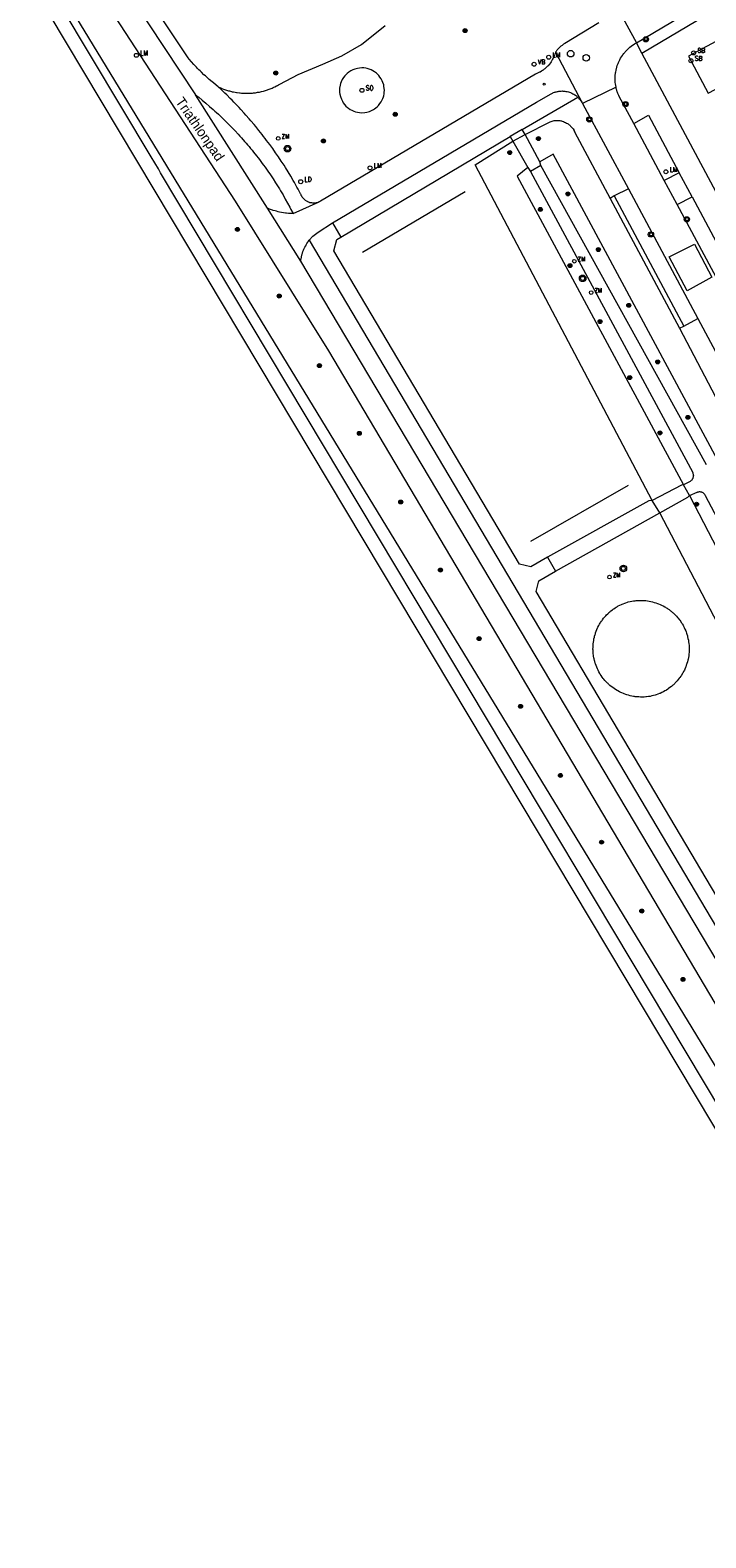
# Model space of a CAD drawing. Header units: metres. Extents: x 138165 to 154469, y 480134 to 494189.
# Tile 755 of 1056: x 145337 to 145422, y 488327 to 488517. Entities that reach past the tile are written whole.
import ezdxf

# ---------------------------------------------------------------- set-up
doc = ezdxf.new("R2010")
doc.units = ezdxf.units.M
doc.header["$LTSCALE"] = 0.001
doc.header["$MEASUREMENT"] = 0
for name, color, linetype, lineweight in [('Level 5', 7, 'Continuous', 0), ('TOP-L-terrein schutting raster hek leuning', 7, 'Continuous', 0), ('TOP-L-topo objecten punt', 7, 'Continuous', 0), ('TOP-L-topo objecten vlak', 7, 'Continuous', 0), ('TOP-T-topo huisnummering naamgeving', 7, 'Continuous', 0)]:
    doc.layers.add(name, color=color, linetype=linetype, lineweight=lineweight)
doc.styles.add('Style-INTL_ISO', font='INTL_ISO.shx')
doc.styles.add('Style-STANDARD', font='STANDARD.shx')

# ---------------------------------------------------------------- blocks, each defined once
blk = doc.blocks.new('24')
at = {"layer": 'TOP-L-topo objecten punt', "color": 7, "linetype": 'Continuous', "lineweight": 0}
for radius in [0.025, 0.0182, 0.0115, 0.005]:
    blk.add_circle((0, 0), radius, dxfattribs=at)
blk = doc.blocks.new('304')
at = {"layer": 'TOP-L-topo objecten punt', "color": 7, "linetype": 'Continuous', "lineweight": 0}
blk.add_circle((0, 0), 0.0225, dxfattribs=at)
at = {"layer": 'TOP-L-topo objecten punt', "color": 7, "linetype": 'Continuous', "lineweight": 0, "style": 'Style-STANDARD'}
blk.add_text('ZM', height=0.054, dxfattribs=at).set_placement((0.043, 0))
blk = doc.blocks.new('129')
at = {"layer": 'TOP-L-topo objecten punt', "color": 7, "linetype": 'Continuous', "lineweight": 0}
blk.add_circle((0, 0), 0.025, dxfattribs=at)
at = {"layer": 'TOP-L-topo objecten punt', "color": 7, "linetype": 'Continuous', "lineweight": 0, "style": 'Style-STANDARD'}
blk.add_text('SO', height=0.06, dxfattribs=at).set_placement((0.0483, 0))
blk = doc.blocks.new('*U13')
at = {"layer": 'Level 5', "color": 7, "linetype": 'Continuous', "lineweight": 0}
blk.add_circle((0, 0), 0.0415, dxfattribs=at)
blk = doc.blocks.new('150')
at = {"layer": 'Level 5', "color": 7, "linetype": 'Continuous', "lineweight": 0}
blk.add_blockref('*U13', (0, 0), dxfattribs=at)
blk = doc.blocks.new('39')
at = {"layer": 'TOP-L-topo objecten punt', "color": 7, "linetype": 'Continuous', "lineweight": 0}
for p, q in [((0.0175, 0.0175), (-0.0175, 0.0175)), ((-0.0175, 0.0175), (-0.0175, -0.0175)), ((0.0175, 0.0175), (0.0175, -0.0175)), ((0.0175, -0.0175), (-0.0175, -0.0175))]:
    blk.add_line(p, q, dxfattribs=at)
blk.add_circle((0, 0), 0.0332, dxfattribs=at)
blk = doc.blocks.new('121')
at = {"layer": 'TOP-L-topo objecten punt', "color": 7, "linetype": 'Continuous', "lineweight": 0}
blk.add_circle((0, 0), 0.025, dxfattribs=at)
at = {"layer": 'TOP-L-topo objecten punt', "color": 7, "linetype": 'Continuous', "lineweight": 0, "style": 'Style-STANDARD'}
blk.add_text('LD', height=0.06, dxfattribs=at).set_placement((0.0483, 0))
blk = doc.blocks.new('10')
at = {"layer": 'TOP-L-topo objecten punt', "linetype": 'Continuous', "lineweight": 0}
blk.add_circle((0, 0), 0.0125, dxfattribs=at)
blk = doc.blocks.new('16')
at = {"layer": 'TOP-L-topo objecten punt', "color": 7, "linetype": 'Continuous', "lineweight": 0}
blk.add_circle((0, 0), 0.025, dxfattribs=at)
at = {"layer": 'TOP-L-topo objecten punt', "color": 7, "linetype": 'Continuous', "lineweight": 0, "style": 'Style-STANDARD'}
blk.add_text('LM', height=0.06, dxfattribs=at).set_placement((0.0483, 0))
blk = doc.blocks.new('175')
at = {"layer": 'TOP-L-topo objecten punt', "color": 7, "linetype": 'Continuous', "lineweight": 0}
blk.add_circle((0, 0), 0.025, dxfattribs=at)
at = {"layer": 'TOP-L-topo objecten punt', "color": 7, "linetype": 'Continuous', "lineweight": 0, "style": 'Style-STANDARD'}
blk.add_text('SB', height=0.06, dxfattribs=at).set_placement((0.0483, 0))
blk = doc.blocks.new('14')
at = {"layer": 'TOP-L-topo objecten punt', "color": 7, "linetype": 'Continuous', "lineweight": 0}
blk.add_circle((0, 0), 0.025, dxfattribs=at)
at = {"layer": 'TOP-L-topo objecten punt', "color": 7, "linetype": 'Continuous', "lineweight": 0, "style": 'Style-STANDARD'}
blk.add_text('VB', height=0.06, dxfattribs=at).set_placement((0.0483, 0))
blk = doc.blocks.new('27')
at = {"layer": 'TOP-L-topo objecten punt', "color": 7, "linetype": 'Continuous', "lineweight": 0}
for radius in [0.0415, 0.025]:
    blk.add_circle((0, 0), radius, dxfattribs=at)

msp = doc.modelspace()

# ---------------------------------------------------------------- linework, layer by layer
at = {"layer": 'TOP-L-terrein schutting raster hek leuning', "flags": 128}
for points in [[(145379.19, 488488.98), (145392.13, 488496.66)], [(145400.41, 488452.57), (145412.72, 488459.63)]]:
    msp.add_lwpolyline(points, dxfattribs=at)
at = {"layer": 'TOP-L-topo objecten vlak', "flags": 128}
for points in [[(145413.72, 488515.4), (145551.8, 488597.22)], [(145414.4, 488514.07), (145546.72, 488592.56)], [(145327.2, 488557.47), (145327.7, 488556.57), (145328.19, 488555.67), (145328.69, 488554.77), (145329.2, 488553.88), (145329.71, 488552.99), (145330.22, 488552.1), (145330.74, 488551.22), (145331.27, 488550.34), (145331.8, 488549.46), (145332.34, 488548.58), (145332.88, 488547.71), (145339.33, 488537.59), (145341.36, 488534.42), (145350.23, 488520.76), (145358.1, 488508.85)], [(145338.26, 488532.81), (145345.47, 488522.51), (145363.11, 488495.42), (145374.9, 488476.56), (145428.02, 488386.81)], [(145333.2, 488529.81), (145339.64, 488519.06), (145434.35, 488360.61), (145511.39, 488230.72), (145519.14, 488217.67)], [(145520.85, 488218.69), (145513.08, 488231.72), (145473.33, 488298.43), (145435.89, 488361.53), (145353.72, 488499), (145353.46, 488499.5), (145352.52, 488501), (145341.18, 488519.97), (145334.75, 488530.73)], [(145335.42, 488531.12), (145341.94, 488520.42), (145509.27, 488245.9), (145509.44, 488245.47), (145509.8, 488244.62), (145510.17, 488243.76), (145510.36, 488243.34), (145510.74, 488242.49), (145510.93, 488242.07), (145511.32, 488241.22), (145511.71, 488240.39), (145512.12, 488239.55), (145512.32, 488239.13), (145512.53, 488238.72), (145512.95, 488237.89), (145513.37, 488237.06), (145513.8, 488236.24), (145514.02, 488235.83), (145514.24, 488235.42), (145522.48, 488219.65)], [(145360.96, 488509.86), (145360.73, 488510.05), (145360.38, 488510.33), (145360.2, 488510.47), (145359.86, 488510.77), (145359.69, 488510.92), (145359.36, 488511.22), (145359.19, 488511.37), (145358.87, 488511.68), (145358.71, 488511.84), (145358.55, 488512), (145358.39, 488512.16), (145358.23, 488512.32), (145357.92, 488512.65), (145357.62, 488512.98), (145357.32, 488513.32), (145357.18, 488513.49), (145350.09, 488524.23)], [(145411.52, 488519.38), (145413.72, 488515.4)], [(145360.96, 488509.86), (145361.19, 488509.75), (145361.31, 488509.7), (145361.42, 488509.65), (145361.66, 488509.56), (145361.9, 488509.47), (145362.02, 488509.43), (145362.15, 488509.39), (145362.27, 488509.35), (145362.39, 488509.32), (145362.64, 488509.26), (145362.76, 488509.23), (145362.89, 488509.2), (145363.14, 488509.15), (145363.27, 488509.13), (145363.39, 488509.11), (145363.65, 488509.08), (145363.77, 488509.07), (145363.9, 488509.05), (145364.16, 488509.04), (145364.28, 488509.03), (145364.41, 488509.03), (145364.54, 488509.03), (145364.67, 488509.03), (145364.92, 488509.03), (145365.18, 488509.05), (145365.31, 488509.06), (145365.43, 488509.07), (145365.69, 488509.1), (145365.94, 488509.15), (145366.07, 488509.17), (145366.19, 488509.19), (145366.32, 488509.22), (145366.44, 488509.25), (145366.69, 488509.31), (145366.93, 488509.38), (145367.06, 488509.42), (145367.18, 488509.46), (145367.3, 488509.5), (145367.42, 488509.54), (145367.54, 488509.59), (145367.66, 488509.64), (145367.78, 488509.69), (145367.89, 488509.74), (145368.01, 488509.79), (145368.12, 488509.84), (145368.35, 488509.96), (145368.47, 488510.02), (145368.58, 488510.08), (145368.74, 488510.18), (145371.08, 488511.38), (145374.17, 488512.69), (145376.55, 488513.76), (145379.04, 488515.18), (145382.02, 488517.56)], [(145408.98, 488517.89), (145404.66, 488515.29), (145404.52, 488515.2), (145404.45, 488515.16), (145404.38, 488515.11), (145404.32, 488515.06), (145404.25, 488515.02), (145404.18, 488514.96), (145404.12, 488514.91), (145404.06, 488514.86), (145403.94, 488514.75), (145403.83, 488514.63), (145403.72, 488514.5), (145403.66, 488514.44), (145403.61, 488514.38), (145403.57, 488514.31), (145403.5, 488514.22)], [(145431.85, 488510.47), (145430.42, 488513.15), (145431.48, 488513.71), (145428.98, 488518.38), (145420.25, 488513.7), (145422.75, 488509.04), (145424.51, 488509.98), (145425.94, 488507.31)], [(145411.13, 488509.8), (145411.09, 488510), (145411.06, 488510.2), (145411.04, 488510.4), (145411.03, 488510.61), (145411.02, 488510.81), (145411.02, 488510.91), (145411.02, 488511.01), (145411.03, 488511.11), (145411.04, 488511.32), (145411.06, 488511.52), (145411.08, 488511.62), (145411.09, 488511.72), (145411.13, 488511.92), (145411.15, 488512.02), (145411.18, 488512.12), (145411.23, 488512.32), (145411.29, 488512.51), (145411.36, 488512.7), (145411.4, 488512.8), (145411.44, 488512.89), (145411.48, 488512.98), (145411.57, 488513.17), (145411.61, 488513.26), (145411.71, 488513.44), (145411.81, 488513.61), (145411.93, 488513.78), (145411.98, 488513.86), (145412.11, 488514.03), (145412.23, 488514.19), (145412.3, 488514.26), (145412.44, 488514.41), (145412.58, 488514.56), (145412.65, 488514.63), (145412.8, 488514.77), (145412.88, 488514.83), (145413.04, 488514.96), (145413.2, 488515.08), (145413.29, 488515.14), (145413.46, 488515.25), (145413.54, 488515.3), (145413.72, 488515.4)], [(145414.4, 488514.07), (145413.72, 488515.4)], [(145403.5, 488514.22), (145403.45, 488514.06), (145403.43, 488513.97), (145403.37, 488513.8), (145403.3, 488513.63), (145403.22, 488513.47), (145403.14, 488513.31), (145403.05, 488513.15), (145402.95, 488513), (145402.85, 488512.85), (145402.73, 488512.71), (145402.68, 488512.64), (145402.56, 488512.5), (145402.49, 488512.43), (145402.37, 488512.31), (145402.3, 488512.24), (145402.16, 488512.13), (145402.09, 488512.07), (145401.95, 488511.96), (145401.88, 488511.91), (145401.72, 488511.81), (145401.57, 488511.71), (145401.49, 488511.67), (145401.41, 488511.63), (145401.25, 488511.55), (145401.16, 488511.51), (145400.99, 488511.44), (145373.86, 488495.41), (145373.81, 488495.38), (145373.7, 488495.33)], [(145403.5, 488514.22), (145406.86, 488507.83)], [(145437.94, 488469.99), (145414.4, 488514.07)], [(145377.69, 488511.85), (145377.46, 488511.7), (145377.25, 488511.54), (145377.1, 488511.4), (145376.93, 488511.21), (145376.79, 488511.03), (145376.62, 488510.76), (145376.48, 488510.47), (145376.4, 488510.25), (145376.35, 488510.05), (145376.29, 488509.69), (145376.27, 488509.4), (145376.28, 488509.13), (145376.32, 488508.9), (145376.38, 488508.61), (145376.51, 488508.27), (145376.63, 488508.02), (145376.75, 488507.83), (145376.91, 488507.61), (145377.09, 488507.41), (145377.26, 488507.25), (145377.39, 488507.15), (145377.63, 488506.98), (145377.82, 488506.88), (145378.06, 488506.77), (145378.29, 488506.69), (145378.54, 488506.63), (145378.81, 488506.59), (145379.1, 488506.57), (145379.45, 488506.59), (145379.73, 488506.64), (145380.04, 488506.73), (145380.31, 488506.84), (145380.55, 488506.97), (145380.68, 488507.06), (145380.85, 488507.18), (145381.02, 488507.33), (145381.19, 488507.49), (145381.37, 488507.72), (145381.53, 488507.96), (145381.67, 488508.21), (145381.74, 488508.39), (145381.81, 488508.59), (145381.84, 488508.72), (145381.89, 488508.94), (145381.92, 488509.18), (145381.93, 488509.4), (145381.91, 488509.67), (145381.88, 488509.89), (145381.84, 488510.08), (145381.75, 488510.37), (145381.67, 488510.58), (145381.51, 488510.87), (145381.37, 488511.08), (145381.22, 488511.27), (145381.09, 488511.41), (145380.92, 488511.56), (145380.69, 488511.73), (145380.48, 488511.86), (145380.26, 488511.97), (145380.03, 488512.07), (145379.77, 488512.14), (145379.59, 488512.18), (145379.32, 488512.22), (145379.1, 488512.23), (145378.81, 488512.21), (145378.52, 488512.16), (145378.21, 488512.08), (145377.95, 488511.98), (145377.69, 488511.85)], [(145373.7, 488495.33), (145373.6, 488495.28), (145373.54, 488495.27), (145373.43, 488495.23), (145373.31, 488495.21), (145373.2, 488495.19), (145373.14, 488495.19), (145373.02, 488495.18), (145372.96, 488495.18), (145372.9, 488495.19), (145372.79, 488495.2), (145372.73, 488495.21), (145372.61, 488495.23), (145372.55, 488495.24), (145372.5, 488495.26), (145372.44, 488495.28), (145372.39, 488495.3), (145372.28, 488495.35), (145372.23, 488495.37), (145372.12, 488495.43), (145372.07, 488495.46), (145371.98, 488495.53), (145371.89, 488495.6), (145371.84, 488495.64), (145371.76, 488495.72), (145371.72, 488495.77), (145371.68, 488495.81), (145371.64, 488495.86), (145371.61, 488495.9), (145371.58, 488495.95), (145371.51, 488496.05), (145371.46, 488496.16), (145371.43, 488496.21), (145371.39, 488496.32), (145371.37, 488496.37), (145371.07, 488496.93), (145370.91, 488497.21), (145370.6, 488497.77), (145370.44, 488498.04), (145370.12, 488498.59), (145369.79, 488499.14), (145369.45, 488499.68), (145369.28, 488499.95), (145368.93, 488500.48), (145368.58, 488501.01), (145368.22, 488501.54), (145367.85, 488502.06), (145367.48, 488502.58), (145367.09, 488503.09), (145366.9, 488503.34), (145366.71, 488503.59), (145366.51, 488503.84), (145366.12, 488504.34), (145365.71, 488504.84), (145365.51, 488505.08), (145365.1, 488505.57), (145364.89, 488505.81), (145364.47, 488506.29), (145364.26, 488506.53), (145363.83, 488507), (145363.61, 488507.23), (145363.17, 488507.7), (145362.95, 488507.92), (145362.73, 488508.15), (145362.5, 488508.38), (145362.05, 488508.83), (145361.82, 488509.05), (145361.59, 488509.27), (145361.36, 488509.49), (145360.96, 488509.86)], [(145375.38, 488492.68), (145401.11, 488507.91), (145402.97, 488508.98), (145403.11, 488509.04), (145403.18, 488509.08), (145403.25, 488509.11), (145403.39, 488509.16), (145403.46, 488509.18), (145403.54, 488509.21), (145403.61, 488509.22), (145403.76, 488509.26), (145403.83, 488509.27), (145403.91, 488509.28), (145404.06, 488509.3), (145404.21, 488509.31), (145404.36, 488509.32), (145404.44, 488509.31), (145404.52, 488509.31), (145404.67, 488509.3), (145404.82, 488509.27), (145404.89, 488509.26), (145404.97, 488509.24), (145405.12, 488509.21), (145405.26, 488509.16), (145405.4, 488509.11), (145405.54, 488509.05), (145405.68, 488508.98), (145405.81, 488508.91), (145405.94, 488508.83), (145406.01, 488508.78), (145406.13, 488508.69), (145406.19, 488508.65), (145406.24, 488508.59), (145406.3, 488508.54), (145406.32, 488508.53)], [(145411.13, 488509.8), (145406.9, 488507.76)], [(145413.36, 488505.24), (145411.53, 488508.62), (145411.48, 488508.74), (145411.43, 488508.83), (145411.36, 488509.02), (145411.32, 488509.11), (145411.29, 488509.21), (145411.23, 488509.41), (145411.2, 488509.5), (145411.15, 488509.7), (145411.13, 488509.8)], [(145367.2, 488494.53), (145358.1, 488508.85)], [(145358.1, 488508.85), (145358.29, 488508.7), (145358.52, 488508.52), (145358.98, 488508.15), (145359.44, 488507.77), (145359.89, 488507.38), (145360.34, 488506.99), (145360.56, 488506.79), (145360.78, 488506.59), (145361, 488506.39), (145361.22, 488506.18), (145361.43, 488505.98), (145361.65, 488505.78), (145362.07, 488505.36), (145362.28, 488505.15), (145362.49, 488504.94), (145362.9, 488504.51), (145363.11, 488504.3), (145363.51, 488503.86), (145363.71, 488503.64), (145363.91, 488503.42), (145364.31, 488502.97), (145364.5, 488502.75), (145364.69, 488502.52), (145364.89, 488502.3), (145365.07, 488502.07), (145365.26, 488501.84), (145365.45, 488501.61), (145365.82, 488501.14), (145366, 488500.91), (145366.18, 488500.67), (145366.36, 488500.43), (145366.54, 488500.19), (145366.71, 488499.95), (145366.89, 488499.71), (145367.06, 488499.47), (145367.23, 488499.23), (145367.57, 488498.74), (145367.73, 488498.49), (145367.89, 488498.24), (145368.22, 488497.74), (145368.38, 488497.49), (145368.53, 488497.24), (145368.69, 488496.99), (145368.84, 488496.73), (145369, 488496.48), (145369.15, 488496.22), (145369.44, 488495.7), (145369.73, 488495.18), (145370.01, 488494.66), (145370.15, 488494.4), (145370.42, 488493.87)], [(145399.29, 488504.48), (145406.32, 488508.53)], [(145406.32, 488508.53), (145406.36, 488508.49), (145406.41, 488508.44), (145406.46, 488508.38), (145406.56, 488508.27), (145406.61, 488508.21), (145406.7, 488508.09), (145406.74, 488508.02), (145406.83, 488507.9), (145406.86, 488507.83)], [(145406.86, 488507.83), (145406.9, 488507.76)], [(145406.9, 488507.76), (145412.7, 488496.99)], [(145399.66, 488503.85), (145402.83, 488505.45), (145402.94, 488505.49), (145403.08, 488505.53), (145403.21, 488505.56), (145403.35, 488505.58), (145403.42, 488505.59), (145403.56, 488505.6), (145403.63, 488505.6), (145403.77, 488505.6), (145403.84, 488505.6), (145403.91, 488505.59), (145404.05, 488505.58), (145404.18, 488505.55), (145404.25, 488505.54), (145404.32, 488505.52), (145404.45, 488505.48), (145404.52, 488505.46), (145404.65, 488505.4), (145404.77, 488505.35), (145404.9, 488505.28), (145405.02, 488505.21), (145405.08, 488505.17), (145405.19, 488505.09), (145405.24, 488505.04), (145405.3, 488505), (145405.35, 488504.95), (145405.4, 488504.9), (145405.49, 488504.8), (145405.58, 488504.69), (145405.63, 488504.64), (145405.71, 488504.53), (145405.79, 488504.41), (145405.82, 488504.35), (145405.88, 488504.22), (145405.91, 488504.16), (145410.4, 488495.78)], [(145413.36, 488505.24), (145415.21, 488506.25), (145419.08, 488499.01)], [(145417.2, 488498.04), (145413.36, 488505.24)], [(145376.44, 488490.89), (145397.79, 488503.56)], [(145399.29, 488504.48), (145397.79, 488503.56)], [(145397.79, 488503.56), (145398.13, 488502.98)], [(145398.13, 488502.98), (145399.66, 488503.85)], [(145399.66, 488503.85), (145399.29, 488504.48)], [(145401.52, 488500.37), (145399.66, 488503.85)], [(145415.7, 488457.7), (145393.37, 488499.99), (145398.13, 488502.98)], [(145398.13, 488502.98), (145400.02, 488499.67)], [(145424.2, 488462.27), (145403.22, 488501.34), (145401.52, 488500.37)], [(145400.02, 488499.67), (145398.68, 488498.6), (145419.65, 488459.68)], [(145400.02, 488499.67), (145400.34, 488499.19)], [(145401.63, 488499.93), (145400.34, 488499.19)], [(145401.63, 488499.93), (145401.52, 488500.37)], [(145422.52, 488462.19), (145401.63, 488499.93)], [(145400.34, 488499.19), (145420.79, 488461.23), (145420.82, 488461.16), (145420.83, 488461.12), (145420.86, 488461.03), (145420.86, 488460.99), (145420.87, 488460.91), (145420.88, 488460.87), (145420.88, 488460.82), (145420.87, 488460.78), (145420.87, 488460.74), (145420.85, 488460.66), (145420.83, 488460.57), (145420.82, 488460.53), (145420.8, 488460.49), (145420.77, 488460.42), (145420.74, 488460.38), (145420.72, 488460.35), (145420.67, 488460.28), (145420.61, 488460.22), (145420.55, 488460.16), (145420.48, 488460.11), (145419.65, 488459.68)], [(145419.08, 488499.01), (145417.2, 488498.04)], [(145418.83, 488495.01), (145417.2, 488498.04)], [(145420.73, 488495.99), (145419.08, 488499.01)], [(145410.9, 488496.09), (145410.4, 488495.78)], [(145410.4, 488495.78), (145419.13, 488479.42)], [(145412.7, 488496.99), (145410.9, 488496.09)], [(145410.9, 488496.09), (145419.68, 488479.68)], [(145412.7, 488496.99), (145421.42, 488480.64)], [(145418.83, 488495.01), (145420.73, 488495.99)], [(145420.73, 488495.99), (145427.48, 488483.28)], [(145370.42, 488493.87), (145370.24, 488493.87), (145369.98, 488493.88), (145369.85, 488493.89), (145369.59, 488493.92), (145369.46, 488493.93), (145369.2, 488493.97), (145368.95, 488494.01), (145368.69, 488494.06), (145368.56, 488494.09), (145368.31, 488494.16), (145368.18, 488494.19), (145367.93, 488494.27), (145367.81, 488494.31), (145367.68, 488494.35), (145367.44, 488494.44), (145367.2, 488494.53)], [(145371.39, 488487.87), (145367.2, 488494.53)], [(145370.42, 488493.87), (145373.7, 488495.33)], [(145425.64, 488482.33), (145418.83, 488495.01)], [(145372.45, 488490.5), (145372.89, 488491.01), (145373.59, 488491.54), (145375.38, 488492.68)], [(145375.38, 488492.68), (145376.44, 488490.89)], [(145371.39, 488487.87), (145371.4, 488487.98), (145371.43, 488488.18), (145371.47, 488488.38), (145371.49, 488488.48), (145371.52, 488488.58), (145371.57, 488488.78), (145371.6, 488488.88), (145371.67, 488489.07), (145371.7, 488489.17), (145371.74, 488489.26), (145371.78, 488489.36), (145371.82, 488489.45), (145371.86, 488489.54), (145371.91, 488489.64), (145372.01, 488489.82), (145372.06, 488489.91), (145372.16, 488490.08), (145372.27, 488490.25), (145372.33, 488490.34), (145372.45, 488490.5)], [(145372.45, 488490.5), (145433.87, 488386.87)], [(145402.49, 488450.54), (145400.38, 488449.33), (145398.96, 488449.67), (145375.55, 488489.18), (145375.95, 488490.61), (145376.44, 488490.89)], [(145423.19, 488485.84), (145420.1, 488484.13), (145417.84, 488488.42), (145421.02, 488490.01), (145423.19, 488485.84)], [(145430.6, 488388.34), (145371.39, 488487.87)], [(145419.68, 488479.68), (145421.42, 488480.64)], [(145421.42, 488480.64), (145429.67, 488465.24)], [(145419.13, 488479.42), (145419.68, 488479.68)], [(145419.13, 488479.42), (145427.27, 488463.87)], [(145419.65, 488459.68), (145419.38, 488459.65), (145415.7, 488457.7)], [(145420.38, 488458.34), (145419.65, 488459.68)], [(145415.7, 488457.7), (145415.25, 488457.65), (145402.49, 488450.54)], [(145416.67, 488456.14), (145415.7, 488457.7)], [(145416.67, 488456.14), (145420.18, 488458.1), (145420.38, 488458.34)], [(145420.38, 488458.34), (145421.35, 488458.74), (145421.41, 488458.76), (145421.44, 488458.78), (145421.51, 488458.8), (145421.55, 488458.81), (145421.63, 488458.82), (145421.66, 488458.82), (145421.7, 488458.82), (145421.78, 488458.81), (145421.85, 488458.8), (145421.92, 488458.77), (145421.96, 488458.76), (145421.99, 488458.74), (145422.06, 488458.71), (145422.09, 488458.69), (145422.15, 488458.64), (145422.2, 488458.59), (145422.23, 488458.56), (145422.27, 488458.5), (145422.31, 488458.43), (145422.32, 488458.4), (145422.35, 488458.33), (145451.05, 488404.08)], [(145420.38, 488458.34), (145448.43, 488404.3)], [(145403.5, 488448.78), (145416.67, 488456.14)], [(145444.39, 488403.08), (145416.67, 488456.14)], [(145402.49, 488450.54), (145403.5, 488448.78)], [(145437.02, 488390.6), (145435.65, 488389.89), (145434.2, 488390.25), (145401.05, 488446.22), (145401.4, 488447.57), (145403.5, 488448.78)], [(145409.39, 488435.44), (145409.26, 488435.62), (145409.14, 488435.81), (145409.09, 488435.9), (145408.98, 488436.09), (145408.87, 488436.29), (145408.78, 488436.49), (145408.69, 488436.69), (145408.61, 488436.9), (145408.54, 488437.11), (145408.5, 488437.21), (145408.44, 488437.42), (145408.41, 488437.53), (145408.36, 488437.74), (145408.34, 488437.85), (145408.3, 488438.07), (145408.28, 488438.18), (145408.26, 488438.4), (145408.24, 488438.62), (145408.23, 488438.84), (145408.22, 488438.95), (145408.23, 488439.17), (145408.23, 488439.39), (145408.25, 488439.61), (145408.28, 488439.84), (145408.31, 488440.05), (145408.35, 488440.27), (145408.4, 488440.49), (145408.43, 488440.59), (145408.49, 488440.81), (145408.52, 488440.91), (145408.55, 488441.02), (145408.63, 488441.22), (145408.71, 488441.43), (145408.8, 488441.63), (145408.85, 488441.73), (145408.95, 488441.93), (145409.06, 488442.12), (145409.12, 488442.22), (145409.18, 488442.31), (145409.3, 488442.49), (145409.36, 488442.59), (145409.43, 488442.67), (145409.56, 488442.85), (145409.7, 488443.02), (145409.85, 488443.18), (145409.92, 488443.27), (145410.08, 488443.42), (145410.16, 488443.5), (145410.24, 488443.57), (145410.33, 488443.65), (145410.49, 488443.79), (145410.67, 488443.92), (145410.76, 488443.99), (145410.85, 488444.05), (145411.03, 488444.18), (145411.13, 488444.24), (145411.32, 488444.35), (145411.41, 488444.4), (145411.61, 488444.51), (145411.81, 488444.6), (145411.91, 488444.65), (145412.01, 488444.69), (145412.22, 488444.77), (145412.36, 488444.81), (145412.57, 488444.88), (145412.67, 488444.91), (145412.89, 488444.96), (145413.11, 488445), (145413.33, 488445.04), (145413.54, 488445.07), (145413.65, 488445.08), (145413.88, 488445.1), (145414.1, 488445.11), (145414.32, 488445.11), (145414.43, 488445.1), (145414.65, 488445.09), (145414.87, 488445.08), (145415.09, 488445.05), (145415.31, 488445.01), (145415.52, 488444.97), (145415.74, 488444.92), (145415.95, 488444.86), (145416.16, 488444.79), (145416.37, 488444.72), (145416.48, 488444.68), (145416.68, 488444.6), (145416.78, 488444.55), (145416.88, 488444.5), (145417.08, 488444.4), (145417.27, 488444.3), (145417.37, 488444.24), (145417.46, 488444.18), (145417.56, 488444.12), (145417.65, 488444.06), (145417.83, 488443.94), (145418.01, 488443.8), (145418.09, 488443.73), (145418.26, 488443.59), (145418.34, 488443.52), (145418.51, 488443.37), (145418.58, 488443.29), (145418.74, 488443.13), (145418.88, 488442.96), (145418.95, 488442.88), (145419.09, 488442.71), (145419.16, 488442.62), (145419.29, 488442.44), (145419.35, 488442.34), (145419.41, 488442.25), (145419.46, 488442.16), (145419.58, 488441.97), (145419.63, 488441.87), (145419.68, 488441.77), (145419.73, 488441.67), (145419.82, 488441.47), (145419.91, 488441.27), (145419.95, 488441.16), (145420.02, 488440.96), (145420.06, 488440.85), (145420.12, 488440.64), (145420.15, 488440.53), (145420.2, 488440.32), (145420.25, 488440.1), (145420.28, 488439.88), (145420.31, 488439.66), (145420.33, 488439.44), (145420.34, 488439.22), (145420.35, 488439.11), (145420.35, 488438.89), (145420.34, 488438.67), (145420.33, 488438.56), (145420.31, 488438.34), (145420.3, 488438.23), (145420.29, 488438.12), (145420.25, 488437.9), (145420.21, 488437.68), (145420.18, 488437.58), (145420.13, 488437.36), (145420.07, 488437.15), (145420.03, 488437.04), (145419.99, 488436.94), (145419.92, 488436.73), (145419.88, 488436.63), (145419.79, 488436.43), (145419.74, 488436.33), (145419.64, 488436.13), (145419.53, 488435.93), (145419.48, 488435.84), (145419.36, 488435.65), (145419.3, 488435.56), (145419.17, 488435.38), (145419.1, 488435.29), (145418.97, 488435.12), (145418.82, 488434.95), (145418.67, 488434.78), (145418.6, 488434.71), (145418.52, 488434.63), (145418.36, 488434.47), (145418.28, 488434.4), (145418.11, 488434.26), (145417.93, 488434.12), (145417.76, 488433.99), (145417.67, 488433.93), (145417.48, 488433.81), (145417.39, 488433.75), (145417.29, 488433.69), (145417.1, 488433.58), (145417, 488433.53), (145416.9, 488433.48), (145416.7, 488433.39), (145416.59, 488433.35), (145416.39, 488433.27), (145416.17, 488433.2), (145416.07, 488433.17), (145415.86, 488433.11), (145415.64, 488433.06), (145415.42, 488433.01), (145415.21, 488432.98), (145414.99, 488432.95), (145414.88, 488432.94), (145414.66, 488432.92), (145414.43, 488432.92), (145414.21, 488432.92), (145413.99, 488432.93), (145413.77, 488432.94), (145413.55, 488432.97), (145413.44, 488432.98), (145413.33, 488433), (145413.12, 488433.04), (145412.9, 488433.09), (145412.69, 488433.15), (145412.47, 488433.21), (145412.37, 488433.24), (145412.16, 488433.32), (145412.06, 488433.36), (145411.85, 488433.44), (145411.75, 488433.49), (145411.55, 488433.59), (145411.36, 488433.69), (145411.26, 488433.75), (145411.08, 488433.86), (145410.89, 488433.98), (145410.71, 488434.11), (145410.53, 488434.24), (145410.36, 488434.39), (145410.28, 488434.46), (145410.2, 488434.53), (145410.12, 488434.61), (145410.04, 488434.68), (145409.88, 488434.84), (145409.81, 488434.92), (145409.73, 488435.01), (145409.59, 488435.18), (145409.52, 488435.26), (145409.39, 488435.44)]]:
    msp.add_lwpolyline(points, dxfattribs=at)

# ---------------------------------------------------------------- block references
at = {"layer": 'TOP-L-topo objecten punt', "xscale": 10, "yscale": 10, "zscale": 10}
for name, p in [('24', (145392.1, 488516.93)), ('39', (145414.89, 488515.84)), ('175', (145420.91, 488514.12)), ('16', (145350.67, 488513.81)), ('14', (145400.8, 488512.69)), ('16', (145402.64, 488513.58)), ('150', (145405.41, 488514.02)), ('150', (145407.38, 488513.5)), ('175', (145420.57, 488513.12)), ('24', (145368.24, 488511.58)), ('129', (145379.1, 488509.4)), ('10', (145402.07, 488510.18)), ('39', (145412.32, 488507.66)), ('24', (145383.3, 488506.38)), ('39', (145407.76, 488505.73)), ('304', (145368.55, 488503.34)), ('24', (145374.25, 488503.02)), ('24', (145401.35, 488503.32)), ('27', (145369.72, 488502.05)), ('24', (145397.74, 488501.56)), ('16', (145380.12, 488499.63)), ('16', (145417.41, 488499.13)), ('121', (145371.38, 488497.88)), ('24', (145405.06, 488496.35)), ('24', (145401.59, 488494.38)), ('24', (145363.41, 488491.87)), ('39', (145420.05, 488493.14)), ('39', (145415.53, 488491.23)), ('304', (145405.87, 488487.86)), ('24', (145408.9, 488489.33)), ('24', (145405.32, 488487.31)), ('27', (145406.92, 488485.7)), ('304', (145407.99, 488483.91)), ('24', (145368.67, 488483.47)), ('24', (145412.74, 488482.3)), ('24', (145409.11, 488480.26)), ('24', (145373.74, 488474.7)), ('24', (145416.38, 488475.17)), ('24', (145412.85, 488473.19)), ('24', (145420.18, 488468.18)), ('24', (145378.77, 488466.16)), ('24', (145416.66, 488466.22)), ('24', (145383.99, 488457.51)), ('24', (145421.28, 488457.23)), ('24', (145389, 488448.93)), ('304', (145410.3, 488448.04)), ('27', (145412.05, 488449.13)), ('24', (145393.87, 488440.29)), ('24', (145399.09, 488431.75)), ('24', (145404.12, 488423.04)), ('24', (145409.3, 488414.63)), ('24', (145414.38, 488405.95)), ('24', (145419.57, 488397.33))]:
    msp.add_blockref(name, p, dxfattribs=at)

# ---------------------------------------------------------------- texts
at = {"layer": 'TOP-T-topo huisnummering naamgeving', "style": 'Style-INTL_ISO'}
msp.add_text('Triathlonpad', height=1.25, rotation=304.6, dxfattribs=at).set_placement((145355.54, 488507.98))

doc.saveas('drawing.dxf')
